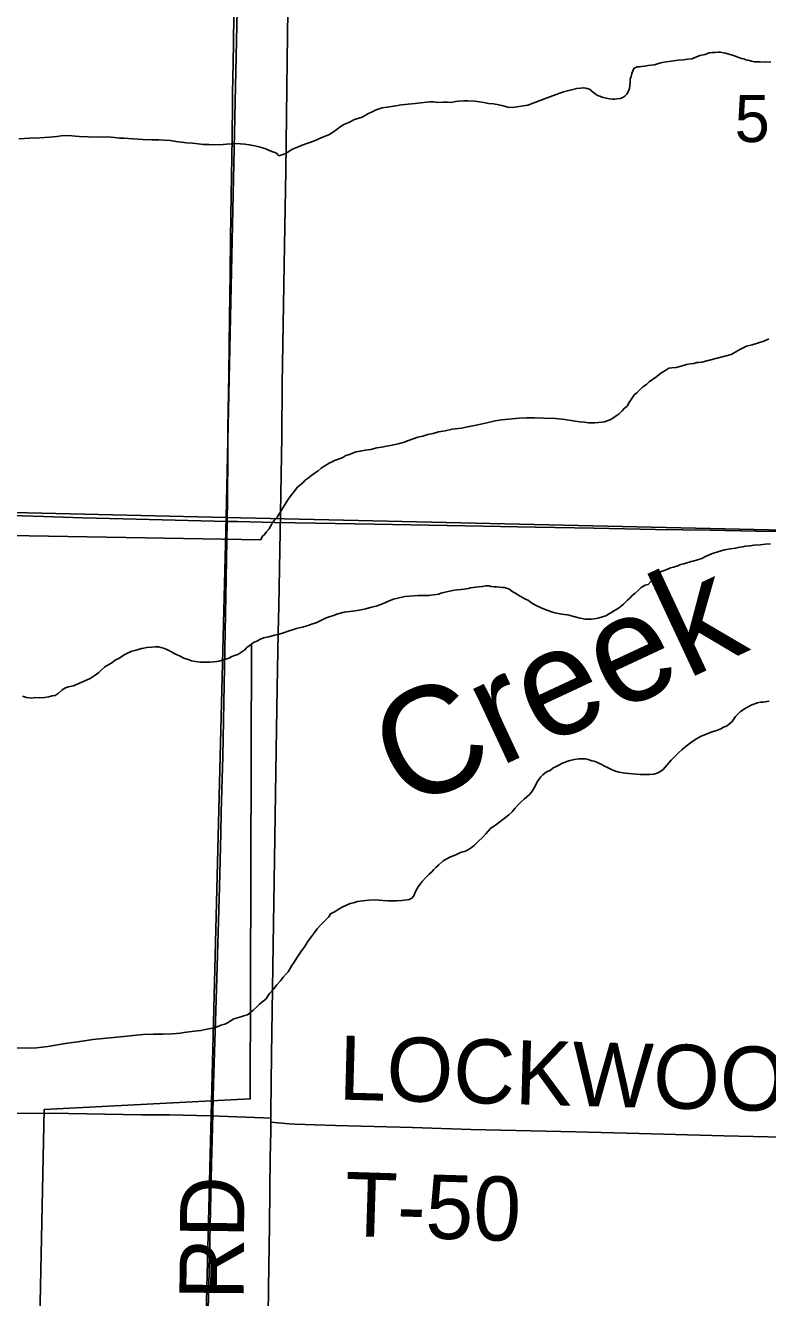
# Model space of a CAD drawing. Extents: x 2.4 to 73.1, y 4.5 to 25.6.
# Drawn here: x 46.545 to 46.874, y 23.76 to 24.324 of the extents above; entities that cross this region are included whole.
import ezdxf

# ---------------------------------------------------------------- set-up
doc = ezdxf.new("R2010")
doc.units = 0
for name, color, linetype in [('GM_X_County_Road', 7, 'Continuous'), ('GM_X_Minor_River', 7, 'Continuous'), ('GM_X_Minor_River_Text', 7, 'Continuous'), ('GM_X_Section', 7, 'Continuous'), ('GM_X_Section_Text', 7, 'Continuous'), ('GM_X_Township_Road', 7, 'Continuous'), ('GM_X_Township_Road_Text', 7, 'Continuous')]:
    doc.layers.add(name, color=color, linetype=linetype)

msp = doc.modelspace()

# ---------------------------------------------------------------- linework, layer by layer
at = {"layer": 'GM_X_County_Road'}
for points in [[(46.11194, 24.11833), (46.14617, 24.11758), (46.1614, 24.11721), (46.20459, 24.11594), (46.22789, 24.11534), (46.25307, 24.1147), (46.3062, 24.11325), (46.32857, 24.11274), (46.34567, 24.11232), (46.37612, 24.11157), (46.40192, 24.11089), (46.42771, 24.11018), (46.46748, 24.10901), (46.48861, 24.10839), (46.51005, 24.10781), (46.55323, 24.10649), (46.57032, 24.10596), (46.58834, 24.10543), (46.63449, 24.10433)], [(46.63449, 24.10433), (46.639, 24.10423), (46.65547, 24.10386), (46.67381, 24.10354), (46.69961, 24.1031), (46.73193, 24.10258), (46.74778, 24.10229), (46.77109, 24.10185), (46.79689, 24.1014), (46.82424, 24.10083), (46.84848, 24.10041), (46.86899, 24.10004), (46.89168, 24.09973)]]:
    msp.add_lwpolyline(points, dxfattribs=at)
at = {"layer": 'GM_X_Minor_River'}
for points in [[(46.87534, 24.30817), (46.87306, 24.30804), (46.87059, 24.30811), (46.86907, 24.30814), (46.86794, 24.30817), (46.8668, 24.30839), (46.86529, 24.30881), (46.86435, 24.30902), (46.86341, 24.30943), (46.86246, 24.30964), (46.86077, 24.31026), (46.85889, 24.31087), (46.85681, 24.3115), (46.8553, 24.31191), (46.85436, 24.31213), (46.85303, 24.31235), (46.85209, 24.31238), (46.85075, 24.31222), (46.84942, 24.31225), (46.84809, 24.3121), (46.84636, 24.31138), (46.84388, 24.31088), (46.84215, 24.31016), (46.84043, 24.30945), (46.83852, 24.3093), (46.83662, 24.30897), (46.83433, 24.30884), (46.82805, 24.30805), (46.82671, 24.30771), (46.82556, 24.30736), (46.82384, 24.30683), (46.82231, 24.30668), (46.82098, 24.30653), (46.81945, 24.30618), (46.81812, 24.30603), (46.81716, 24.30586), (46.81622, 24.30589), (46.81468, 24.30517), (46.81386, 24.30291), (46.81345, 24.30159), (46.81304, 24.30046), (46.81301, 24.29913), (46.81297, 24.29762), (46.81275, 24.29629), (46.81214, 24.29479)], [(46.81214, 24.29479), (46.81154, 24.29385), (46.81076, 24.29292), (46.8098, 24.29238), (46.80864, 24.29184), (46.80712, 24.29169), (46.80617, 24.29152), (46.80522, 24.29155), (46.80389, 24.29177), (46.80238, 24.292), (46.80068, 24.29242), (46.79955, 24.29283), (46.79861, 24.29323), (46.79693, 24.29442), (46.79507, 24.29598), (46.79337, 24.29641), (46.79224, 24.29663), (46.7911, 24.29646), (46.78938, 24.29632), (46.78652, 24.29563), (46.78346, 24.29476), (46.7802, 24.2937), (46.77752, 24.29263), (46.77502, 24.29175), (46.77272, 24.29086), (46.7708, 24.29015), (46.76773, 24.2889), (46.76087, 24.28793), (46.75878, 24.28799), (46.75671, 24.28861), (46.75482, 24.28904), (46.75255, 24.28947), (46.75028, 24.28972), (46.7482, 24.29015), (46.74631, 24.29039), (46.74423, 24.29064), (46.74119, 24.2909), (46.73929, 24.29076), (46.7372, 24.29063), (46.73568, 24.29047), (46.73377, 24.29014), (46.73206, 24.29019), (46.73016, 24.29024), (46.72788, 24.2901), (46.7258, 24.29035), (46.72428, 24.29039), (46.72275, 24.29024), (46.72028, 24.28992), (46.7178, 24.2896), (46.71475, 24.2893), (46.71171, 24.289), (46.70828, 24.28852), (46.70541, 24.28802), (46.70313, 24.2877), (46.70179, 24.28735), (46.70045, 24.28682), (46.69871, 24.28591), (46.69679, 24.28501), (46.69429, 24.28356), (46.69084, 24.2825), (46.68834, 24.28124), (46.68623, 24.28034), (46.68449, 24.27925), (46.68256, 24.27778), (46.67985, 24.27595), (46.6764, 24.27452), (46.67313, 24.27308), (46.67026, 24.27202), (46.66776, 24.27113), (46.66565, 24.27024), (46.66335, 24.26935), (46.66239, 24.2688), (46.66142, 24.26807), (46.66027, 24.26753), (46.65911, 24.26699), (46.65739, 24.26646), (46.65628, 24.26763), (46.65346, 24.26865), (46.6512, 24.26966), (46.64913, 24.27028), (46.64668, 24.27091), (46.64422, 24.27135), (46.64232, 24.27159), (46.64043, 24.27183), (46.63834, 24.27188), (46.63625, 24.27175), (46.63416, 24.27161), (46.63264, 24.27146), (46.62921, 24.27136), (46.62637, 24.27143), (46.6239, 24.27149), (46.62163, 24.27174), (46.61916, 24.27199), (46.61651, 24.27225), (46.61405, 24.2725), (46.61177, 24.27275), (46.60932, 24.27319), (46.60666, 24.27345), (46.6042, 24.27351), (46.60116, 24.27359), (46.59698, 24.2737)], [(46.59698, 24.2737), (46.58864, 24.27429), (46.58674, 24.27434), (46.58447, 24.27459), (46.58125, 24.27486), (46.57726, 24.27477), (46.57289, 24.27488), (46.56891, 24.27498), (46.56568, 24.27526), (46.56284, 24.27552), (46.56094, 24.27538), (46.55903, 24.27505), (46.5558, 24.27475), (46.55142, 24.27448), (46.54705, 24.27421), (46.5421, 24.27396)], [(46.87453, 24.18534), (46.87223, 24.18426), (46.86955, 24.18338), (46.86706, 24.18268), (46.86457, 24.18199), (46.86188, 24.18073), (46.85783, 24.17836), (46.84483, 24.1749), (46.8435, 24.17474), (46.84255, 24.17476), (46.84121, 24.17442), (46.83969, 24.17427), (46.83797, 24.17393), (46.83567, 24.17323), (46.83338, 24.17253), (46.83147, 24.17239), (46.83014, 24.17223), (46.8284, 24.17114), (46.82667, 24.17004), (46.82492, 24.16857), (46.82299, 24.16729), (46.82144, 24.16619), (46.82027, 24.16508), (46.81873, 24.16398), (46.81736, 24.16269), (46.816, 24.16139), (46.81503, 24.16066), (46.81405, 24.15935), (46.81346, 24.15842), (46.81266, 24.15711), (46.81167, 24.15543), (46.81051, 24.15451), (46.80953, 24.15339), (46.80817, 24.1521), (46.80682, 24.15118), (46.8045, 24.14953), (46.80162, 24.14847), (46.79895, 24.14815), (46.79743, 24.148), (46.7961, 24.14804), (46.79458, 24.14808), (46.79288, 24.14831), (46.79061, 24.14856), (46.78777, 24.14901), (46.78417, 24.14948), (46.78001, 24.14997), (46.77469, 24.1501), (46.7707, 24.15021), (46.7671, 24.1503), (46.76387, 24.15019), (46.75606, 24.14944), (46.7532, 24.14894), (46.74957, 24.14809), (46.74556, 24.14724), (46.74174, 24.14639), (46.7383, 24.14572), (46.73411, 24.14525), (46.73106, 24.14457), (46.72819, 24.14407), (46.72571, 24.14338), (46.72342, 24.14287), (46.72112, 24.14217), (46.71902, 24.14165), (46.71691, 24.14095), (46.7148, 24.14024), (46.71289, 24.13953), (46.71078, 24.13882), (46.70753, 24.13815), (46.70505, 24.13764), (46.70295, 24.13731), (46.70086, 24.13699), (46.69818, 24.1363), (46.6957, 24.13598), (46.69341, 24.13547), (46.69169, 24.13513), (46.68997, 24.13461), (46.68863, 24.13407), (46.68709, 24.13354), (46.68574, 24.13263), (46.68382, 24.13192), (46.6821, 24.13139), (46.68075, 24.13067), (46.6798, 24.13031)], [(46.6798, 24.13031), (46.67883, 24.12958), (46.67748, 24.12885), (46.67613, 24.12794), (46.67477, 24.12683), (46.67342, 24.12592), (46.67206, 24.12481), (46.67051, 24.12371), (46.66897, 24.12261), (46.66799, 24.1215), (46.66663, 24.12039), (46.66566, 24.11947), (46.66467, 24.11816), (46.6637, 24.11705), (46.66233, 24.11538), (46.66134, 24.11388), (46.66015, 24.11201), (46.65659, 24.10622), (46.65541, 24.10492), (46.65463, 24.1038), (46.65403, 24.10268), (46.65304, 24.10099), (46.65186, 24.09969), (46.65088, 24.09839), (46.64991, 24.09765), (46.64937, 24.09616)], [(46.64937, 24.09616), (46.37555, 24.10085), (46.37272, 24.11668), (46.33437, 24.11747)], [(46.69597, 24.06556), (46.69846, 24.06625), (46.70056, 24.06677), (46.70209, 24.0673), (46.70324, 24.06784), (46.70459, 24.06837), (46.70631, 24.06909), (46.70823, 24.0698), (46.71014, 24.07032), (46.7132, 24.071), (46.71529, 24.07114), (46.71701, 24.07129), (46.71891, 24.07143), (46.72138, 24.07156), (46.72385, 24.07149), (46.72576, 24.07182), (46.72709, 24.07198), (46.72823, 24.07214), (46.72919, 24.0725), (46.73435, 24.07369), (46.73626, 24.07402), (46.73816, 24.07417), (46.73949, 24.07432), (46.74045, 24.07449), (46.7414, 24.07465), (46.74236, 24.07482), (46.7435, 24.07498), (46.74464, 24.07514), (46.74598, 24.0753), (46.7475, 24.07545), (46.74903, 24.07579), (46.75055, 24.07575), (46.75149, 24.07554), (46.75281, 24.07531), (46.75376, 24.07529), (46.75509, 24.07526), (46.75642, 24.07503), (46.75737, 24.07501), (46.75831, 24.07479), (46.75925, 24.07439), (46.76055, 24.07341), (46.76243, 24.07241), (46.7643, 24.07122), (46.76636, 24.07003), (46.76804, 24.06923), (46.76953, 24.06805), (46.77141, 24.06706), (46.77366, 24.06605), (46.77611, 24.06504), (46.77912, 24.06401), (46.78063, 24.06359), (46.78195, 24.06337), (46.7829, 24.06316), (46.78385, 24.06313), (46.78536, 24.06291), (46.78743, 24.06228), (46.79026, 24.06164), (46.7931, 24.061), (46.79594, 24.06093), (46.79709, 24.06109), (46.79881, 24.06143), (46.80129, 24.06212), (46.80225, 24.06248), (46.80341, 24.06321), (46.80456, 24.06375), (46.80611, 24.06485), (46.80746, 24.06557), (46.80843, 24.06631), (46.81017, 24.06759), (46.81095, 24.06852), (46.81192, 24.06945), (46.8129, 24.07037), (46.81388, 24.07148), (46.81523, 24.07259), (46.81659, 24.07369), (46.81795, 24.07499), (46.81969, 24.07608), (46.82103, 24.07643), (46.8222, 24.07773), (46.82317, 24.07865), (46.82473, 24.08013), (46.82649, 24.08198), (46.82936, 24.08305), (46.8309, 24.08377), (46.83224, 24.08412), (46.83415, 24.08464), (46.8353, 24.08518), (46.83683, 24.08552), (46.83779, 24.08587), (46.83913, 24.08622), (46.84009, 24.08657), (46.84104, 24.08674), (46.84487, 24.08797), (46.84679, 24.08887), (46.8491, 24.08995), (46.85197, 24.09083), (46.85484, 24.09171), (46.85751, 24.09221), (46.8598, 24.09253), (46.86171, 24.09286), (46.86304, 24.09302)], [(46.86304, 24.09302), (46.864, 24.09337), (46.86609, 24.09351), (46.868, 24.09384), (46.87066, 24.09396), (46.87295, 24.09428), (46.87523, 24.09441)], [(46.54381, 24.02689), (46.5455, 24.02628), (46.54682, 24.02606), (46.54796, 24.02603), (46.5493, 24.02619), (46.55119, 24.02614), (46.55348, 24.02627), (46.55539, 24.0266), (46.55691, 24.02694), (46.55825, 24.0271), (46.5596, 24.02801), (46.56135, 24.02968), (46.56289, 24.03059), (46.56423, 24.03093), (46.56633, 24.03145), (46.57382, 24.03468), (46.57595, 24.03614), (46.5775, 24.03724), (46.57866, 24.03835), (46.58022, 24.03983), (46.58196, 24.04092), (46.58331, 24.04165), (46.58427, 24.04238), (46.58524, 24.04312), (46.5862, 24.04347), (46.58774, 24.04438), (46.5889, 24.04511), (46.59063, 24.04602), (46.59217, 24.04674), (46.59351, 24.04708), (46.59466, 24.04743), (46.59657, 24.04796), (46.59752, 24.04812), (46.59886, 24.04847), (46.60096, 24.0486), (46.60267, 24.04875), (46.604, 24.04872), (46.60513, 24.0485), (46.60626, 24.04809), (46.60776, 24.04748), (46.60945, 24.04668), (46.61133, 24.04568), (46.61339, 24.04468), (46.61527, 24.04368), (46.61715, 24.04307), (46.61865, 24.04246), (46.62036, 24.04223), (46.62149, 24.04201), (46.62244, 24.04198), (46.62377, 24.04195), (46.62529, 24.04191), (46.6268, 24.04187), (46.62852, 24.04202), (46.62985, 24.04218), (46.63081, 24.04234), (46.63176, 24.0427), (46.63425, 24.04339), (46.63521, 24.04375), (46.63656, 24.04447), (46.63809, 24.045), (46.63924, 24.04535), (46.64233, 24.04736), (46.64311, 24.04829), (46.64427, 24.04921), (46.64524, 24.04995), (46.64621, 24.05068), (46.64755, 24.05122), (46.64929, 24.05212), (46.65063, 24.05266), (46.65292, 24.05317), (46.65541, 24.05387), (46.65751, 24.05438), (46.65981, 24.05508), (46.66191, 24.05579), (46.66345, 24.05632), (46.66517, 24.05685), (46.66823, 24.05753), (46.67033, 24.05823), (46.67187, 24.05876), (46.6734, 24.05929), (46.67455, 24.05964), (46.67628, 24.06055), (46.67801, 24.06146), (46.67973, 24.06198), (46.68165, 24.06269), (46.68357, 24.0634), (46.68625, 24.06409), (46.69006, 24.06457), (46.69311, 24.06506), (46.69597, 24.06556)], [(46.64522, 24.04993), (46.6447, 23.84836), (46.55341, 23.84365), (46.55073, 23.71521)], [(46.70567, 23.93617), (46.70757, 23.93613), (46.70947, 23.93608), (46.71194, 23.93621), (46.71404, 23.93653), (46.71518, 23.93669), (46.71634, 23.93723), (46.71712, 23.93835), (46.71793, 23.94023), (46.71912, 23.94229), (46.7207, 23.94453), (46.72245, 23.94638), (46.72401, 23.94786), (46.72518, 23.94897), (46.72596, 23.9499), (46.72693, 23.95082), (46.7281, 23.95193), (46.73024, 23.95378), (46.73313, 23.95541), (46.73581, 23.95648), (46.73793, 23.95757), (46.74003, 23.95808), (46.74138, 23.95881), (46.74273, 23.95972), (46.74409, 23.96083), (46.74584, 23.96249), (46.74759, 23.96415), (46.74916, 23.96582), (46.75112, 23.96824), (46.75401, 23.97007), (46.75925, 23.9743), (46.7608, 23.97559), (46.76198, 23.97708), (46.76334, 23.97856), (46.76471, 23.98005), (46.76607, 23.98115), (46.76723, 23.98226), (46.7684, 23.98318), (46.76937, 23.98429), (46.76997, 23.98523), (46.77056, 23.98616), (46.77116, 23.98729), (46.77176, 23.9886), (46.77255, 23.98991), (46.77353, 23.99102), (46.77432, 23.99195), (46.77528, 23.99269), (46.77625, 23.99342), (46.7776, 23.99396), (46.77876, 23.99488), (46.78087, 23.99596), (46.78338, 23.99723), (46.78625, 23.99829), (46.78835, 23.99881), (46.79026, 23.99914), (46.79197, 23.9991), (46.7933, 23.99906), (46.79443, 23.99884), (46.79613, 23.99823), (46.79707, 23.99802), (46.79858, 23.99741), (46.79951, 23.997), (46.80045, 23.9966), (46.80139, 23.99601), (46.8027, 23.9954), (46.80364, 23.995), (46.80477, 23.9944), (46.80608, 23.9938), (46.80797, 23.99318), (46.8108, 23.99273), (46.81403, 23.99246), (46.81744, 23.99218), (46.82161, 23.99208), (46.82352, 23.99222), (46.82505, 23.99275), (46.8262, 23.99329), (46.82775, 23.99439), (46.83127, 23.99847), (46.83264, 23.99996), (46.83458, 24.00181), (46.83595, 24.0031), (46.83711, 24.00402), (46.83847, 24.00512), (46.83982, 24.00623), (46.84176, 24.00751), (46.84426, 24.00896), (46.84676, 24.01004), (46.84944, 24.01111), (46.85174, 24.01181), (46.85327, 24.01234), (46.85443, 24.01307), (46.85577, 24.01361), (46.85713, 24.01452), (46.85829, 24.01563), (46.85968, 24.01787), (46.86202, 24.02009), (46.86453, 24.02174), (46.86703, 24.023), (46.86952, 24.02389), (46.87086, 24.02423), (46.872, 24.0242)], [(46.872, 24.0242), (46.87371, 24.02454), (46.87467, 24.02471)], [(46.54144, 23.87087), (46.54543, 23.87077), (46.54999, 23.87085), (46.55494, 23.87148), (46.55933, 23.87232), (46.56372, 23.87296), (46.56829, 23.87361), (46.57496, 23.87458), (46.58867, 23.87594), (46.59286, 23.8764), (46.59724, 23.87686), (46.6018, 23.87693), (46.60617, 23.87701), (46.60979, 23.87711), (46.61207, 23.87724), (46.61378, 23.87738), (46.61531, 23.87772), (46.6176, 23.87805), (46.61988, 23.87837), (46.62274, 23.87867), (46.62541, 23.87918), (46.62808, 23.87968), (46.63, 23.8802), (46.63172, 23.88091), (46.63345, 23.88144), (46.6346, 23.88198), (46.63576, 23.88271), (46.63749, 23.8838), (46.64056, 23.88468), (46.64228, 23.8852), (46.64343, 23.88555), (46.64478, 23.88666), (46.64595, 23.88758), (46.64731, 23.88887), (46.64887, 23.89035), (46.65042, 23.89164), (46.65158, 23.89256), (46.65316, 23.89499), (46.65492, 23.89684), (46.65649, 23.89889), (46.65805, 23.90056), (46.65923, 23.90224), (46.6606, 23.90372), (46.66157, 23.90464), (46.66257, 23.90633), (46.66316, 23.90745), (46.66415, 23.90895), (46.66534, 23.91081), (46.66711, 23.91343), (46.66869, 23.91566), (46.67027, 23.91809), (46.67185, 23.92033), (46.67322, 23.922), (46.6744, 23.92368), (46.67577, 23.92536), (46.67869, 23.92813), (46.67947, 23.92906), (46.68026, 23.93037), (46.682, 23.93127), (46.68316, 23.932), (46.68412, 23.93255), (46.68566, 23.93346), (46.68739, 23.93417), (46.68893, 23.93489), (46.69045, 23.93523), (46.69218, 23.93576), (46.69446, 23.93608), (46.69732, 23.93639), (46.69998, 23.93651), (46.7034, 23.93623), (46.70567, 23.93617)]]:
    msp.add_lwpolyline(points, dxfattribs=at)
at = {"layer": 'GM_X_Section'}
for points in [[(46.64463, 24.5974), (46.63407, 24.10605), (46.11226, 24.11841), (46.11914, 24.60606)], [(46.64463, 24.5974), (47.1449, 24.58815), (47.14111, 24.09457), (46.63407, 24.10605)], [(46.11226, 24.11841), (46.63407, 24.10605), (46.62129, 23.59958), (46.10444, 23.61316), (46.10453, 23.61732)], [(47.14111, 24.09457), (47.12615, 23.59289), (46.62129, 23.59958), (46.63407, 24.10605)]]:
    msp.add_lwpolyline(points, close=True, dxfattribs=at)
at = {"layer": 'GM_X_Township_Road'}
msp.add_line((46.65381, 23.83789), (46.65383, 23.83972), dxfattribs=at)
for points in [[(46.63682, 24.29014), (46.63687, 24.29416), (46.63714, 24.30752), (46.63724, 24.31653), (46.63753, 24.3414), (46.63776, 24.35818), (46.63832, 24.38957), (46.63869, 24.41443), (46.63906, 24.43183), (46.63928, 24.44271), (46.63986, 24.47348), (46.64016, 24.49598), (46.64023, 24.50674)], [(46.65712, 24.05495), (46.65735, 24.0669), (46.65832, 24.11631), (46.6587, 24.14211), (46.65884, 24.16542), (46.65981, 24.22665), (46.66046, 24.2596), (46.66103, 24.30872), (46.66149, 24.34208)], [(46.63449, 24.10433), (46.63455, 24.1139), (46.63471, 24.13441), (46.63481, 24.14591), (46.6352, 24.16953), (46.63548, 24.19471), (46.63578, 24.21429), (46.63593, 24.23014), (46.63629, 24.24878), (46.63662, 24.27458), (46.63682, 24.29014)], [(46.62182, 23.60083), (46.62218, 23.61582), (46.62258, 23.62824), (46.62423, 23.68572), (46.62522, 23.72301), (46.62632, 23.76589), (46.6266, 23.77863), (46.62757, 23.81933), (46.62795, 23.8358), (46.62845, 23.85507), (46.62933, 23.88271), (46.62996, 23.90197), (46.63111, 23.94236), (46.63164, 23.96598), (46.63187, 23.97561), (46.6325, 24.00016), (46.63304, 24.02408), (46.63404, 24.07909), (46.63449, 24.10433)], [(46.65383, 23.83972), (46.65385, 23.84241), (46.6541, 23.86799), (46.6549, 23.91648), (46.65538, 23.95439), (46.65611, 24.00288), (46.65663, 24.03054), (46.65712, 24.05495)], [(46.39862, 23.84121), (46.41775, 23.84115), (46.42676, 23.84119), (46.44013, 23.8412), (46.55608, 23.84188), (46.59649, 23.84128), (46.60893, 23.84119), (46.62696, 23.84075), (46.6506, 23.83984), (46.65383, 23.83972)], [(46.65032, 23.58545), (46.65066, 23.60506), (46.65131, 23.6579), (46.65161, 23.6837), (46.65244, 23.73996), (46.65278, 23.76451), (46.65318, 23.79217), (46.65339, 23.80771), (46.65355, 23.82201), (46.65377, 23.83404), (46.65381, 23.83789)], [(46.65381, 23.83789), (46.65875, 23.8375), (46.66195, 23.83724), (46.66443, 23.83709), (46.68245, 23.83642), (46.71663, 23.83555), (46.74242, 23.83477), (46.78904, 23.83368), (46.817, 23.83287), (46.82788, 23.83265), (46.8546, 23.83189), (46.89407, 23.83095), (46.94037, 23.82994), (46.98637, 23.82891), (47.04634, 23.82733), (47.07152, 23.82679), (47.10041, 23.82599), (47.1231, 23.82554), (47.15512, 23.82499), (47.17138, 23.82458)]]:
    msp.add_lwpolyline(points, dxfattribs=at)

# ---------------------------------------------------------------- texts
at = {"layer": 'GM_X_Minor_River_Text'}
msp.add_text('Creek', height=0.047373, rotation=25.0348, dxfattribs=at).set_placement((46.71356, 23.97598))
at = {"layer": 'GM_X_Section_Text'}
msp.add_text('5', height=0.02093, rotation=0, dxfattribs=at).set_placement((46.85936, 24.27255))
at = {"layer": 'GM_X_Township_Road_Text'}
for s, rotation, p in [('LOCKWOOD', 358.468, (46.68363, 23.84801)), ('T-50', 358.2311, (46.68622, 23.78757)), ('RD', 89.5063, (46.64169, 23.75902))]:
    msp.add_text(s, height=0.028409, rotation=rotation, dxfattribs=at).set_placement(p)

doc.saveas('drawing.dxf')
